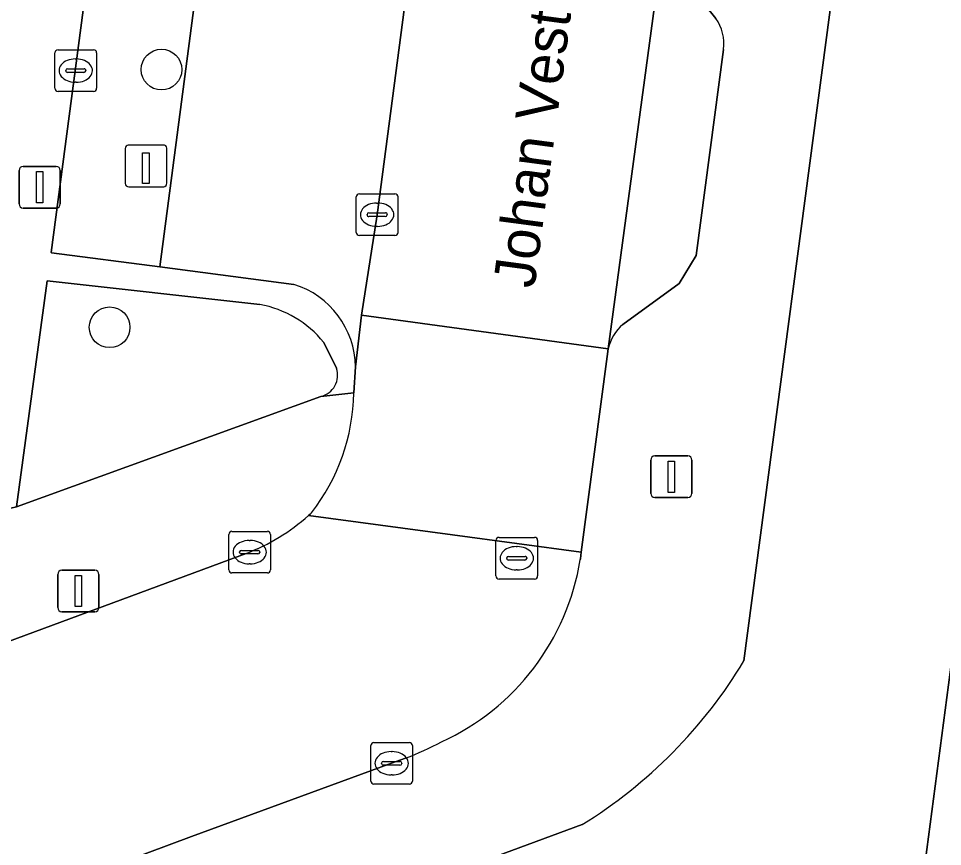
# Model space of a CAD drawing. Extents: x 161258 to 161838, y 380833 to 381727.
# Drawn here: x 161720.06 to 161742.25, y 381501.62 to 381521.51 of the extents above; entities that cross this region are included whole.
import ezdxf

# ---------------------------------------------------------------- set-up
doc = ezdxf.new("R2010")
doc.units = 0
for name, color, linetype in [('IMGEO_Boom', 7, 'Continuous'), ('IMGEO_Erf', 7, 'Continuous'), ('IMGEO_Kolk', 7, 'Continuous'), ('IMGEO_Laadpaal', 7, 'Continuous'), ('IMGEO_Lichtmast', 7, 'Continuous'), ('IMGEO_Openbare_ruimte_label', 7, 'Continuous'), ('IMGEO_Pand', 7, 'Continuous'), ('IMGEO_Parkeervlak_open', 7, 'Continuous'), ('IMGEO_Rijbaan_lokaal_open', 7, 'Continuous'), ('IMGEO_Rioolput', 7, 'Continuous'), ('IMGEO_Verkeerseiland_groen', 7, 'Continuous'), ('IMGEO_Voetpad_open', 7, 'Continuous')]:
    doc.layers.add(name, color=color, linetype=linetype)

msp = doc.modelspace()

# ---------------------------------------------------------------- linework, layer by layer
at = {"layer": 'IMGEO_Boom'}
for centre in [(161723.492, 381520.285), (161722.245, 381514.094)]:
    msp.add_circle(centre, 0.489, dxfattribs=at)
at = {"layer": 'IMGEO_Erf'}
for points in [[(161792.473, 381528.615), (161780.173, 381530.897), (161779.49, 381509.562), (161779.457, 381508.542), (161778.429, 381508.486), (161778.302, 381506.761), (161769.613, 381506.892), (161762.333, 381507.001), (161762.535, 381509.831), (161769.821, 381509.727), (161778.51, 381509.594), (161779.178, 381531.082), (161741.711, 381538.033), (161737.48, 381506.08)], [(161741.751, 381500.632), (161742.513, 381506.415)], [(161733.594, 381502.147), (161727.792, 381500)]]:
    msp.add_lwpolyline(points, dxfattribs=at)
msp.add_arc((161727.45, 381512.104), 11.7, 301.6772, 329.0116, dxfattribs=at)
at = {"layer": 'IMGEO_Kolk'}
for p, q in [((161721.006, 381520.761), (161721.858, 381520.761)), ((161720.931, 381519.835), (161720.931, 381520.687)), ((161721.419, 381520.541), (161721.444, 381520.541)), ((161721.932, 381520.687), (161721.932, 381519.835)), ((161721.233, 381520.304), (161721.631, 381520.304)), ((161721.19, 381520.255), (161721.19, 381520.267)), ((161721.628, 381520.218), (161721.23, 381520.218)), ((161721.674, 381520.267), (161721.674, 381520.255)), ((161721.442, 381519.981), (161721.417, 381519.981)), ((161721.858, 381519.761), (161721.006, 381519.761)), ((161728.17, 381516.373), (161728.17, 381517.225)), ((161728.245, 381517.299), (161729.097, 381517.299)), ((161729.171, 381517.225), (161729.171, 381516.373)), ((161728.658, 381517.079), (161728.683, 381517.079)), ((161728.429, 381516.793), (161728.429, 381516.805)), ((161728.867, 381516.756), (161728.469, 381516.756)), ((161728.472, 381516.842), (161728.87, 381516.842)), ((161728.913, 381516.805), (161728.913, 381516.793)), ((161728.681, 381516.519), (161728.656, 381516.519)), ((161729.097, 381516.299), (161728.245, 381516.299)), ((161725.184, 381509.192), (161726.036, 381509.192)), ((161725.109, 381508.266), (161725.109, 381509.118)), ((161725.597, 381508.972), (161725.622, 381508.972)), ((161726.11, 381509.118), (161726.11, 381508.266)), ((161725.411, 381508.735), (161725.809, 381508.735)), ((161725.368, 381508.686), (161725.368, 381508.698)), ((161725.806, 381508.649), (161725.408, 381508.649)), ((161725.852, 381508.698), (161725.852, 381508.686)), ((161725.62, 381508.412), (161725.595, 381508.412)), ((161726.036, 381508.192), (161725.184, 381508.192)), ((161728.593, 381504.12), (161729.445, 381504.12)), ((161728.518, 381503.194), (161728.518, 381504.046)), ((161729.006, 381503.9), (161729.031, 381503.9)), ((161729.519, 381504.046), (161729.519, 381503.194)), ((161728.777, 381503.614), (161728.777, 381503.626)), ((161728.82, 381503.663), (161729.218, 381503.663)), ((161729.261, 381503.626), (161729.261, 381503.614)), ((161729.215, 381503.577), (161728.817, 381503.577)), ((161729.029, 381503.34), (161729.004, 381503.34)), ((161729.445, 381503.12), (161728.593, 381503.12))]:
    msp.add_line(p, q, dxfattribs=at)
for points in [[(161721.006, 381520.761), (161721.858, 381520.761)], [(161720.931, 381519.835), (161720.931, 381520.687)], [(161721.932, 381520.687), (161721.932, 381519.835)], [(161721.858, 381519.761), (161721.006, 381519.761)], [(161728.17, 381516.373), (161728.17, 381517.225)], [(161728.245, 381517.299), (161729.097, 381517.299)], [(161729.171, 381517.225), (161729.171, 381516.373)], [(161729.097, 381516.299), (161728.245, 381516.299)], [(161725.184, 381509.192), (161726.036, 381509.192)], [(161725.109, 381508.266), (161725.109, 381509.118)], [(161726.11, 381509.118), (161726.11, 381508.266)], [(161726.036, 381508.192), (161725.184, 381508.192)], [(161728.593, 381504.12), (161729.445, 381504.12)], [(161728.518, 381503.194), (161728.518, 381504.046)], [(161729.519, 381504.046), (161729.519, 381503.194)], [(161729.445, 381503.12), (161728.593, 381503.12)]]:
    msp.add_lwpolyline(points, dxfattribs=at)
for centre, radius, start, end in [((161721.008, 381520.685), 0.0765, 91.552, 178.448), ((161721.008, 381520.685), 0.0765, 91.552, 178.448), ((161721.856, 381520.685), 0.0765, 1.552, 88.448), ((161721.856, 381520.685), 0.0765, 1.552, 88.448), ((161721.23, 381520.264), 0.0403, 85.8775, 175.7526), ((161721.635, 381520.266), 0.0386, 1.7309, 96.639), ((161721.227, 381520.254), 0.0366, 178.938, 274.7102), ((161721.631, 381520.261), 0.043, 264.8664, 352.4533), ((161721.008, 381519.837), 0.0765, 181.552, 268.448), ((161721.008, 381519.837), 0.0765, 181.552, 268.448), ((161721.856, 381519.837), 0.0765, 271.552, 358.448), ((161721.856, 381519.837), 0.0765, 271.552, 358.448), ((161728.247, 381517.223), 0.0765, 91.552, 178.448), ((161728.247, 381517.223), 0.0765, 91.552, 178.448), ((161729.095, 381517.223), 0.0765, 1.552, 88.448), ((161729.095, 381517.223), 0.0765, 1.552, 88.448), ((161728.469, 381516.802), 0.0403, 85.8775, 175.7526), ((161728.466, 381516.792), 0.0366, 178.938, 274.7102), ((161728.87, 381516.799), 0.043, 264.8664, 352.4533), ((161728.874, 381516.804), 0.0386, 1.7309, 96.639), ((161728.247, 381516.375), 0.0765, 181.552, 268.448), ((161728.247, 381516.375), 0.0765, 181.552, 268.448), ((161729.095, 381516.375), 0.0765, 271.552, 358.448), ((161729.095, 381516.375), 0.0765, 271.552, 358.448), ((161725.186, 381509.116), 0.0765, 91.552, 178.448), ((161725.186, 381509.116), 0.0765, 91.552, 178.448), ((161726.034, 381509.116), 0.0765, 1.552, 88.448), ((161726.034, 381509.116), 0.0765, 1.552, 88.448), ((161725.408, 381508.695), 0.0403, 85.8775, 175.7526), ((161725.813, 381508.697), 0.0386, 1.7309, 96.639), ((161725.405, 381508.685), 0.0366, 178.938, 274.7102), ((161725.809, 381508.692), 0.043, 264.8664, 352.4533), ((161725.186, 381508.268), 0.0765, 181.552, 268.448), ((161725.186, 381508.268), 0.0765, 181.552, 268.448), ((161726.034, 381508.268), 0.0765, 271.552, 358.448), ((161726.034, 381508.268), 0.0765, 271.552, 358.448), ((161728.595, 381504.044), 0.0765, 91.552, 178.448), ((161728.595, 381504.044), 0.0765, 91.552, 178.448), ((161729.443, 381504.044), 0.0765, 1.552, 88.448), ((161729.443, 381504.044), 0.0765, 1.552, 88.448), ((161728.817, 381503.623), 0.0403, 85.8775, 175.7526), ((161729.222, 381503.625), 0.0386, 1.7309, 96.639), ((161728.814, 381503.613), 0.0366, 178.938, 274.7102), ((161729.218, 381503.62), 0.043, 264.8664, 352.4533), ((161728.595, 381503.196), 0.0765, 181.552, 268.448), ((161728.595, 381503.196), 0.0765, 181.552, 268.448), ((161729.443, 381503.196), 0.0765, 271.552, 358.448), ((161729.443, 381503.196), 0.0765, 271.552, 358.448)]:
    msp.add_arc(centre, radius, start, end, dxfattribs=at)
for centre, major_axis, ratio, start_param, end_param in [((161721.418, 381520.261), (-0.387, 0.002), 0.722429, 4.712389, 7.853982), ((161721.443, 381520.261), (-0.39, 0.002), 0.717154, 1.570796, 4.712389), ((161728.657, 381516.799), (-0.387, 0.002), 0.722429, 4.712389, 7.853982), ((161728.682, 381516.799), (-0.39, 0.002), 0.717154, 1.570796, 4.712389), ((161725.596, 381508.692), (-0.387, 0.002), 0.722429, 4.712389, 7.853982), ((161725.621, 381508.692), (-0.39, 0.002), 0.717154, 1.570796, 4.712389), ((161729.005, 381503.62), (-0.387, 0.002), 0.722429, 4.712389, 7.853982), ((161729.03, 381503.62), (-0.39, 0.002), 0.717154, 1.570796, 4.712389)]:
    msp.add_ellipse(centre, major_axis=major_axis, ratio=ratio, start_param=start_param, end_param=end_param, dxfattribs=at)
at = {"layer": 'IMGEO_Laadpaal'}
for p, q in [((161722.619, 381518.387), (161722.619, 381517.546)), ((161722.619, 381518.387), (161722.619, 381517.546)), ((161723.535, 381518.471), (161722.694, 381518.471)), ((161723.535, 381518.471), (161722.694, 381518.471)), ((161723.619, 381517.555), (161723.619, 381518.396)), ((161723.619, 381517.555), (161723.619, 381518.396)), ((161722.703, 381517.471), (161723.544, 381517.471)), ((161722.703, 381517.471), (161723.544, 381517.471))]:
    msp.add_line(p, q, dxfattribs=at)
msp.add_lwpolyline([(161723.034, 381518.284), (161723.194, 381518.284), (161723.194, 381517.551), (161723.034, 381517.551), (161723.034, 381518.284)], dxfattribs=at)
for centre, start, end in [((161722.697, 381518.393), 92.4484, 184.2845), ((161722.697, 381518.393), 92.4484, 184.2845), ((161723.541, 381518.393), 2.4484, 94.2845), ((161723.541, 381518.393), 2.4484, 94.2845), ((161722.697, 381517.549), 182.4484, 274.2845), ((161722.697, 381517.549), 182.4484, 274.2845), ((161723.541, 381517.549), 272.4484, 4.2845), ((161723.541, 381517.549), 272.4484, 4.2845)]:
    msp.add_arc(centre, 0.0779, start, end, dxfattribs=at)
at = {"layer": 'IMGEO_Lichtmast'}
for p, q in [((161720.069, 381517.059), (161720.069, 381517.859)), ((161720.069, 381517.859), (161720.069, 381517.059)), ((161720.169, 381517.959), (161720.959, 381517.959)), ((161720.959, 381517.959), (161720.169, 381517.959)), ((161721.059, 381517.859), (161721.059, 381517.059)), ((161721.059, 381517.059), (161721.059, 381517.859)), ((161720.959, 381516.959), (161720.169, 381516.959)), ((161720.169, 381516.959), (161720.959, 381516.959)), ((161735.342, 381511.004), (161736.132, 381511.004)), ((161736.132, 381511.004), (161735.342, 381511.004)), ((161735.242, 381510.104), (161735.242, 381510.904)), ((161735.242, 381510.904), (161735.242, 381510.104)), ((161736.232, 381510.904), (161736.232, 381510.104)), ((161736.232, 381510.104), (161736.232, 381510.904)), ((161736.132, 381510.004), (161735.342, 381510.004)), ((161735.342, 381510.004), (161736.132, 381510.004)), ((161720.999, 381507.359), (161720.999, 381508.159)), ((161720.999, 381508.159), (161720.999, 381507.359)), ((161721.099, 381508.259), (161721.889, 381508.259)), ((161721.889, 381508.259), (161721.099, 381508.259)), ((161721.989, 381508.159), (161721.989, 381507.359)), ((161721.989, 381507.359), (161721.989, 381508.159)), ((161721.889, 381507.259), (161721.099, 381507.259)), ((161721.099, 381507.259), (161721.889, 381507.259))]:
    msp.add_line(p, q, dxfattribs=at)
for points in [[(161720.489, 381517.834), (161720.639, 381517.834), (161720.639, 381517.084), (161720.489, 381517.084), (161720.489, 381517.834)], [(161735.662, 381510.879), (161735.812, 381510.879), (161735.812, 381510.129), (161735.662, 381510.129), (161735.662, 381510.879)], [(161721.419, 381508.134), (161721.569, 381508.134), (161721.569, 381507.384), (161721.419, 381507.384), (161721.419, 381508.134)]]:
    msp.add_lwpolyline(points, dxfattribs=at)
for centre, start, end in [((161720.169, 381517.859), 90, 180), ((161720.169, 381517.859), 90, 180), ((161720.959, 381517.859), 0, 90), ((161720.959, 381517.859), 360, 90), ((161720.169, 381517.059), 180, 270), ((161720.169, 381517.059), 180, 270), ((161720.959, 381517.059), 270, 0), ((161720.959, 381517.059), 270, 0), ((161735.342, 381510.904), 90, 180), ((161735.342, 381510.904), 90, 180), ((161736.132, 381510.904), 0, 90), ((161736.132, 381510.904), 360, 90), ((161735.342, 381510.104), 180, 270), ((161735.342, 381510.104), 180, 270), ((161736.132, 381510.104), 270, 0), ((161736.132, 381510.104), 270, 0), ((161721.099, 381508.159), 90, 180), ((161721.099, 381508.159), 90, 180), ((161721.889, 381508.159), 0, 90), ((161721.889, 381508.159), 360, 90), ((161721.099, 381507.359), 180, 270), ((161721.099, 381507.359), 180, 270), ((161721.889, 381507.359), 270, 0), ((161721.889, 381507.359), 270, 0)]:
    msp.add_arc(centre, 0.1, start, end, dxfattribs=at)
at = {"layer": 'IMGEO_Pand'}
msp.add_lwpolyline([(161750.709, 381505.346), (161742.513, 381506.415), (161741.751, 381500.632), (161742.344, 381500.177), (161743.749, 381500), (161747.305, 381499.552), (161749.906, 381499.217), (161750.009, 381500)], close=True, dxfattribs=at)
at = {"layer": 'IMGEO_Parkeervlak_open'}
for points in [[(161728.151, 381513.143), (161728.292, 381514.383), (161728.672, 381516.798), (161729.966, 381526.66), (161730.473, 381530.472)], [(161728.489, 381529.09), (161725.287, 381529.523), (161723.447, 381515.547), (161726.673, 381515.126)], [(161735.56, 381523.476), (161734.218, 381513.579)], [(161736.806, 381521.513), (161735.749, 381522.833)], [(161734.57, 381514.162), (161735.927, 381515.15), (161736.336, 381515.815), (161736.993, 381520.77)]]:
    msp.add_lwpolyline(points, dxfattribs=at)
for centre, radius, start, end in [((161735.955, 381520.904), 1.046, 352.6535, 35.6004), ((161726.036, 381513.109), 2.115, 0.9246, 72.4724), ((161735.313, 381513.316), 1.126, 131.27, 166.485)]:
    msp.add_arc(centre, radius, start, end, dxfattribs=at)
at = {"layer": 'IMGEO_Rijbaan_lokaal_open'}
for points in [[(161734.603, 381549.425), (161733.053, 381549.631), (161732.552, 381545.999), (161731.224, 381536.166), (161730.548, 381531.036), (161730.473, 381530.472), (161729.966, 381526.66), (161728.672, 381516.798), (161728.292, 381514.383), (161734.218, 381513.579), (161735.56, 381523.476), (161735.58, 381523.626), (161737.448, 381537.445)], [(161734.197, 381513.389), (161734.218, 381513.579), (161728.292, 381514.383), (161728.151, 381513.143), (161728.107, 381512.517)], [(161727.093, 381509.638), (161727.058, 381509.605), (161727.024, 381509.572), (161730.479, 381509.109), (161733.573, 381508.694), (161734.197, 381513.389)], [(161733.548, 381508.51), (161733.551, 381508.53), (161733.573, 381508.694), (161730.479, 381509.109), (161727.024, 381509.572)], [(161725.523, 381508.66), (161693.452, 381496.782), (161671.265, 381488.572), (161658.225, 381483.74), (161660.386, 381478.179), (161666.398, 381480.402), (161670.065, 381481.78), (161673.091, 381482.875), (161690.547, 381489.321), (161692.364, 381489.984), (161692.335, 381490.062), (161701.588, 381493.419), (161724.209, 381501.861)], [(161724.209, 381501.861), (161729.019, 381503.62), (161729.353, 381503.742)]]:
    msp.add_lwpolyline(points, dxfattribs=at)
for centre, radius, start, end in [((161723.335, 381512.58), 4.773, 321.9479, 359.247), ((161723.726, 381513.308), 4.983, 291.1326, 311.4327), ((161727.791, 381509.437), 5.831, 294.5758, 350.8511), ((161726.46, 381511.258), 8.053, 291.0552, 297.8027)]:
    msp.add_arc(centre, radius, start, end, dxfattribs=at)
at = {"layer": 'IMGEO_Rioolput'}
for p, q in [((161731.524, 381508.12), (161731.524, 381508.972)), ((161731.599, 381509.046), (161732.451, 381509.046)), ((161732.525, 381508.972), (161732.525, 381508.12)), ((161732.012, 381508.826), (161732.037, 381508.826)), ((161731.783, 381508.54), (161731.783, 381508.552)), ((161731.826, 381508.589), (161732.224, 381508.589)), ((161732.267, 381508.552), (161732.267, 381508.54)), ((161732.221, 381508.503), (161731.823, 381508.503)), ((161732.035, 381508.266), (161732.01, 381508.266)), ((161732.451, 381508.046), (161731.599, 381508.046))]:
    msp.add_line(p, q, dxfattribs=at)
for points in [[(161731.524, 381508.12), (161731.524, 381508.972)], [(161731.599, 381509.046), (161732.451, 381509.046)], [(161732.525, 381508.972), (161732.525, 381508.12)], [(161732.451, 381508.046), (161731.599, 381508.046)]]:
    msp.add_lwpolyline(points, dxfattribs=at)
for centre, radius, start, end in [((161731.601, 381508.97), 0.0765, 91.552, 178.448), ((161731.601, 381508.97), 0.0765, 91.552, 178.448), ((161732.449, 381508.97), 0.0765, 1.552, 88.448), ((161732.449, 381508.97), 0.0765, 1.552, 88.448), ((161731.823, 381508.549), 0.0403, 85.8775, 175.7526), ((161731.82, 381508.539), 0.0366, 178.938, 274.7102), ((161732.224, 381508.546), 0.043, 264.8664, 352.4533), ((161732.228, 381508.551), 0.0386, 1.7309, 96.639), ((161731.601, 381508.122), 0.0765, 181.552, 268.448), ((161731.601, 381508.122), 0.0765, 181.552, 268.448), ((161732.449, 381508.122), 0.0765, 271.552, 358.448), ((161732.449, 381508.122), 0.0765, 271.552, 358.448)]:
    msp.add_arc(centre, radius, start, end, dxfattribs=at)
for centre, major_axis, ratio, start_param, end_param in [((161732.011, 381508.546), (-0.387, 0.002), 0.722429, 4.712389, 7.853982), ((161732.036, 381508.546), (-0.39, 0.002), 0.717154, 1.570796, 4.712389)]:
    msp.add_ellipse(centre, major_axis=major_axis, ratio=ratio, start_param=start_param, end_param=end_param, dxfattribs=at)
at = {"layer": 'IMGEO_Verkeerseiland_groen'}
for points in [[(161725.856, 381514.642), (161720.744, 381515.207), (161720.005, 381509.784), (161727.319, 381512.433)], [(161727.694, 381513.11), (161727.388, 381513.732)]]:
    msp.add_lwpolyline(points, dxfattribs=at)
for centre, radius, start, end in [((161725.389, 381512.111), 2.573, 39.0335, 79.5463), ((161727.198, 381512.943), 0.524, 283.3968, 18.6378)]:
    msp.add_arc(centre, radius, start, end, dxfattribs=at)
at = {"layer": 'IMGEO_Voetpad_open'}
for points in [[(161725.757, 381552.052), (161726.222, 381555.497), (161727.999, 381570.369), (161728.08, 381570.99), (161725.791, 381571.18), (161717.412, 381509.172), (161720.005, 381509.784), (161720.744, 381515.207), (161725.856, 381514.642)], [(161726.673, 381515.126), (161723.447, 381515.547), (161720.85, 381515.886), (161720.838, 381515.888), (161724.557, 381544.042), (161725.131, 381548.374), (161727.76, 381548.004)], [(161737.48, 381506.08), (161741.711, 381538.033)], [(161735.749, 381522.833), (161736.806, 381521.513)], [(161736.993, 381520.77), (161736.336, 381515.815), (161735.927, 381515.15), (161734.57, 381514.162)], [(161727.388, 381513.732), (161727.694, 381513.11)], [(161734.218, 381513.579), (161734.197, 381513.389), (161733.573, 381508.694), (161733.551, 381508.53), (161733.548, 381508.51)], [(161727.319, 381512.433), (161728.107, 381512.517), (161728.151, 381513.143)], [(161728.107, 381512.517), (161727.319, 381512.433), (161720.005, 381509.784), (161717.412, 381509.172), (161705.469, 381504.742), (161704.512, 381504.387), (161692.684, 381500), (161641.589, 381481.048), (161639.66, 381480.333), (161615.03, 381471.197), (161614.726, 381471.084), (161615.861, 381468.083), (161616.105, 381468.173), (161623.814, 381471.02), (161647.71, 381479.843), (161654.992, 381482.542), (161658.225, 381483.74), (161671.265, 381488.572), (161693.452, 381496.782), (161725.523, 381508.66)], [(161727.024, 381509.572), (161727.058, 381509.605), (161727.093, 381509.638)], [(161729.353, 381503.742), (161729.019, 381503.62), (161724.209, 381501.861), (161701.588, 381493.419)], [(161699.837, 381489.622), (161703.642, 381491.064), (161721.654, 381497.729), (161727.792, 381500), (161733.594, 381502.147)]]:
    msp.add_lwpolyline(points, dxfattribs=at)
msp.add_lwpolyline([(161725.842, 381533.715), (161727.76, 381548.004), (161725.131, 381548.374), (161724.557, 381544.042), (161720.838, 381515.888), (161720.85, 381515.886), (161723.447, 381515.547), (161725.287, 381529.523)], close=True, dxfattribs=at)
for centre, radius, start, end in [((161735.955, 381520.904), 1.046, 352.6535, 35.6004), ((161726.036, 381513.109), 2.115, 0.9246, 72.4724), ((161725.389, 381512.111), 2.573, 39.0335, 79.5463), ((161735.313, 381513.316), 1.126, 131.27, 166.485), ((161727.198, 381512.943), 0.524, 283.3968, 18.6378), ((161723.335, 381512.58), 4.773, 321.9479, 359.247), ((161723.726, 381513.308), 4.983, 291.1326, 311.4327), ((161727.791, 381509.437), 5.831, 294.5758, 350.8511), ((161727.45, 381512.104), 11.7, 301.6772, 329.0116), ((161726.46, 381511.258), 8.053, 291.0552, 297.8027)]:
    msp.add_arc(centre, radius, start, end, dxfattribs=at)

# ---------------------------------------------------------------- texts
at = {"layer": 'IMGEO_Openbare_ruimte_label'}
msp.add_text('Johan Vestersstraat', height=1, rotation=82.4129, dxfattribs=at).set_placement((161732.446, 381515.01))

doc.saveas('drawing.dxf')
